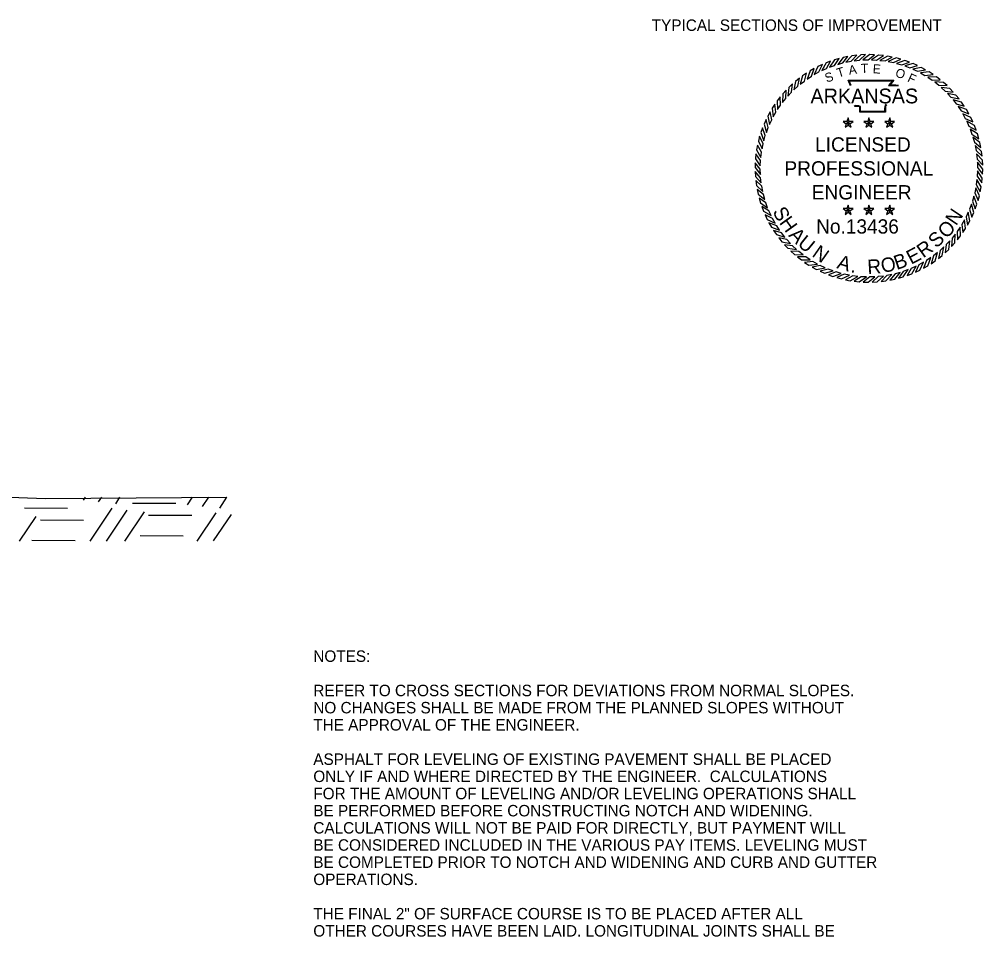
# Model space of a CAD drawing. Extents: x 1001270 to 1003428, y 1840152 to 1842912.
# Drawn here: x 1001378 to 1001428.5, y 1841874.5 to 1841922.6 of the extents above; entities that cross this region are included whole.
import ezdxf

# ---------------------------------------------------------------- set-up
doc = ezdxf.new("R2010")
doc.units = 0
for name, color, linetype in [('1', 7, 'Continuous'), ('19', 7, 'Continuous'), ('G-ANNO-SYMB', 7, 'Continuous')]:
    doc.layers.add(name, color=color, linetype=linetype)

msp = doc.modelspace()

# ---------------------------------------------------------------- linework, layer by layer
at = {"layer": '19'}
for p, q in [((1001381.353, 1841897.43), (1001381.458, 1841897.58)), ((1001382.147, 1841897.338), (1001382.313, 1841897.583)), ((1001383.043, 1841897.246), (1001383.268, 1841897.585)), ((1001383.93, 1841897.275), (1001386.191, 1841897.264)), ((1001386.807, 1841897.19), (1001387.068, 1841897.586)), ((1001387.601, 1841897.099), (1001387.933, 1841897.587)), ((1001388.497, 1841897.006), (1001388.877, 1841897.581)), ((1001378.256, 1841897.035), (1001380.515, 1841897.014)), ((1001381.705, 1841895.283), (1001382.857, 1841897.004)), ((1001382.559, 1841895.285), (1001383.652, 1841896.912)), ((1001383.515, 1841895.287), (1001384.547, 1841896.82)), ((1001387.315, 1841895.288), (1001388.311, 1841896.764)), ((1001378.005, 1841895.281), (1001378.871, 1841896.57)), ((1001379.096, 1841896.406), (1001381.355, 1841896.384)), ((1001384.76, 1841896.647), (1001387.031, 1841896.635)), ((1001388.169, 1841895.291), (1001389.106, 1841896.672)), ((1001378.643, 1841895.326), (1001380.914, 1841895.314)), ((1001384.318, 1841895.577), (1001386.578, 1841895.555))]:
    msp.add_line(p, q, dxfattribs=at)
msp.add_lwpolyline([(1001327.269, 1841900.974), (1001330.395, 1841898.879), (1001332.076, 1841898.667), (1001335.018, 1841898.583), (1001337.723, 1841898.752), (1001349.491, 1841899.028), (1001361.502, 1841898.688), (1001365.691, 1841898.151), (1001370.572, 1841897.903), (1001374.658, 1841897.69), (1001379.373, 1841897.521), (1001388.877, 1841897.581)], dxfattribs=at)
at = {"layer": 'G-ANNO-SYMB'}
for points in [[(1001420.96, 1841920.581), (1001420.714, 1841920.509), (1001420.458, 1841920.13), (1001420.719, 1841920.224)], [(1001421.416, 1841920.685), (1001421.165, 1841920.633), (1001420.881, 1841920.275), (1001421.148, 1841920.348)], [(1001421.88, 1841920.754), (1001421.625, 1841920.721), (1001421.314, 1841920.386), (1001421.586, 1841920.438)], [(1001422.347, 1841920.786), (1001422.091, 1841920.773), (1001421.754, 1841920.464), (1001422.029, 1841920.494)], [(1001422.816, 1841920.781), (1001422.559, 1841920.788), (1001422.199, 1841920.506), (1001422.476, 1841920.515)], [(1001423.282, 1841920.739), (1001423.027, 1841920.766), (1001422.646, 1841920.514), (1001422.923, 1841920.501)], [(1001423.744, 1841920.661), (1001423.492, 1841920.708), (1001423.092, 1841920.486), (1001423.367, 1841920.452)], [(1001424.198, 1841920.546), (1001423.951, 1841920.613), (1001423.535, 1841920.424), (1001423.806, 1841920.368)], [(1001424.642, 1841920.397), (1001424.401, 1841920.483), (1001423.971, 1841920.327), (1001424.237, 1841920.249)], [(1001419.658, 1841920.058), (1001419.436, 1841919.93), (1001419.276, 1841919.502), (1001419.507, 1841919.654)], [(1001420.078, 1841920.266), (1001419.846, 1841920.156), (1001419.653, 1841919.742), (1001419.896, 1841919.876)], [(1001420.513, 1841920.441), (1001420.273, 1841920.35), (1001420.048, 1841919.952), (1001420.3, 1841920.066)], [(1001425.073, 1841920.213), (1001424.839, 1841920.318), (1001424.398, 1841920.196), (1001424.658, 1841920.098)], [(1001425.488, 1841919.996), (1001425.263, 1841920.119), (1001424.814, 1841920.032), (1001425.065, 1841919.914)], [(1001418.874, 1841919.546), (1001418.675, 1841919.385), (1001418.584, 1841918.937), (1001418.789, 1841919.124)], [(1001419.256, 1841919.818), (1001419.045, 1841919.673), (1001418.919, 1841919.233), (1001419.138, 1841919.403)], [(1001425.885, 1841919.747), (1001425.67, 1841919.887), (1001425.216, 1841919.835), (1001425.457, 1841919.698)], [(1001426.261, 1841919.467), (1001426.058, 1841919.624), (1001425.601, 1841919.608), (1001425.83, 1841919.452)], [(1001418.515, 1841919.246), (1001418.329, 1841919.07), (1001418.273, 1841918.616), (1001418.462, 1841918.818)], [(1001426.614, 1841919.159), (1001426.424, 1841919.332), (1001425.967, 1841919.352), (1001426.183, 1841919.178)], [(1001426.942, 1841918.825), (1001426.765, 1841919.011), (1001426.312, 1841919.067), (1001426.514, 1841918.877)], [(1001417.872, 1841918.565), (1001417.716, 1841918.362), (1001417.732, 1841917.905), (1001417.887, 1841918.135)], [(1001418.18, 1841918.918), (1001418.008, 1841918.728), (1001417.988, 1841918.271), (1001418.161, 1841918.488)], [(1001427.242, 1841918.465), (1001427.081, 1841918.665), (1001426.633, 1841918.756), (1001426.82, 1841918.551)], [(1001417.593, 1841918.189), (1001417.453, 1841917.975), (1001417.504, 1841917.52), (1001417.642, 1841917.761)], [(1001427.513, 1841918.083), (1001427.368, 1841918.295), (1001426.929, 1841918.421), (1001427.099, 1841918.202)], [(1001427.754, 1841917.681), (1001427.626, 1841917.904), (1001427.198, 1841918.064), (1001427.35, 1841917.832)], [(1001417.344, 1841917.793), (1001417.221, 1841917.567), (1001417.308, 1841917.119), (1001417.426, 1841917.369)], [(1001421.427, 1841917.198), (1001421.488, 1841917.282), (1001421.427, 1841917.47), (1001421.366, 1841917.282)], [(1001422.518, 1841917.198), (1001422.579, 1841917.282), (1001422.518, 1841917.47), (1001422.456, 1841917.282)], [(1001423.609, 1841917.198), (1001423.67, 1841917.282), (1001423.609, 1841917.47), (1001423.547, 1841917.282)], [(1001427.962, 1841917.262), (1001427.852, 1841917.494), (1001427.438, 1841917.687), (1001427.571, 1841917.444)], [(1001416.943, 1841916.947), (1001416.857, 1841916.705), (1001417.013, 1841916.275), (1001417.09, 1841916.542)], [(1001417.127, 1841917.378), (1001417.022, 1841917.143), (1001417.144, 1841916.703), (1001417.242, 1841916.962)], [(1001421.427, 1841917.198), (1001421.366, 1841917.282), (1001421.167, 1841917.282), (1001421.328, 1841917.166)], [(1001421.427, 1841917.198), (1001421.328, 1841917.166), (1001421.266, 1841916.977), (1001421.427, 1841917.094)], [(1001421.427, 1841917.198), (1001421.526, 1841917.166), (1001421.686, 1841917.282), (1001421.488, 1841917.282)], [(1001421.427, 1841917.198), (1001421.427, 1841917.094), (1001421.587, 1841916.977), (1001421.526, 1841917.166)], [(1001422.518, 1841917.198), (1001422.456, 1841917.282), (1001422.258, 1841917.282), (1001422.419, 1841917.166)], [(1001422.518, 1841917.198), (1001422.419, 1841917.166), (1001422.357, 1841916.977), (1001422.518, 1841917.094)], [(1001422.518, 1841917.198), (1001422.617, 1841917.166), (1001422.777, 1841917.282), (1001422.579, 1841917.282)], [(1001422.518, 1841917.198), (1001422.518, 1841917.094), (1001422.678, 1841916.977), (1001422.617, 1841917.166)], [(1001423.609, 1841917.198), (1001423.547, 1841917.282), (1001423.349, 1841917.282), (1001423.51, 1841917.166)], [(1001423.609, 1841917.198), (1001423.51, 1841917.166), (1001423.448, 1841916.977), (1001423.609, 1841917.094)], [(1001423.609, 1841917.198), (1001423.708, 1841917.166), (1001423.868, 1841917.282), (1001423.67, 1841917.282)], [(1001423.609, 1841917.198), (1001423.609, 1841917.094), (1001423.769, 1841916.977), (1001423.708, 1841917.166)], [(1001428.137, 1841916.827), (1001428.045, 1841917.067), (1001427.647, 1841917.292), (1001427.761, 1841917.039)], [(1001416.793, 1841916.503), (1001416.726, 1841916.255), (1001416.916, 1841915.839), (1001416.972, 1841916.11)], [(1001428.277, 1841916.38), (1001428.204, 1841916.626), (1001427.825, 1841916.882), (1001427.919, 1841916.621)], [(1001428.381, 1841915.923), (1001428.328, 1841916.174), (1001427.97, 1841916.459), (1001428.044, 1841916.192)], [(1001416.679, 1841916.048), (1001416.632, 1841915.796), (1001416.854, 1841915.396), (1001416.888, 1841915.671)], [(1001428.449, 1841915.46), (1001428.417, 1841915.714), (1001428.082, 1841916.026), (1001428.134, 1841915.754)], [(1001416.601, 1841915.587), (1001416.574, 1841915.331), (1001416.826, 1841914.95), (1001416.839, 1841915.227)], [(1001428.481, 1841914.993), (1001428.468, 1841915.249), (1001428.159, 1841915.586), (1001428.19, 1841915.31)], [(1001416.559, 1841915.12), (1001416.552, 1841914.864), (1001416.833, 1841914.503), (1001416.825, 1841914.78)], [(1001428.476, 1841914.524), (1001428.483, 1841914.781), (1001428.202, 1841915.141), (1001428.211, 1841914.864)], [(1001416.554, 1841914.652), (1001416.567, 1841914.395), (1001416.876, 1841914.058), (1001416.845, 1841914.334)], [(1001428.434, 1841914.058), (1001428.462, 1841914.313), (1001428.209, 1841914.694), (1001428.196, 1841914.417)], [(1001416.586, 1841914.184), (1001416.619, 1841913.93), (1001416.953, 1841913.618), (1001416.901, 1841913.89)], [(1001428.356, 1841913.596), (1001428.404, 1841913.848), (1001428.182, 1841914.248), (1001428.147, 1841913.973)], [(1001416.654, 1841913.721), (1001416.707, 1841913.47), (1001417.065, 1841913.185), (1001416.992, 1841913.452)], [(1001428.242, 1841913.141), (1001428.309, 1841913.389), (1001428.119, 1841913.805), (1001428.063, 1841913.534)], [(1001416.759, 1841913.264), (1001416.831, 1841913.018), (1001417.21, 1841912.762), (1001417.116, 1841913.023)], [(1001421.427, 1841912.63), (1001421.488, 1841912.714), (1001421.427, 1841912.902), (1001421.366, 1841912.714)], [(1001422.518, 1841912.63), (1001422.579, 1841912.714), (1001422.518, 1841912.902), (1001422.456, 1841912.714)], [(1001423.609, 1841912.63), (1001423.67, 1841912.714), (1001423.609, 1841912.902), (1001423.547, 1841912.714)], [(1001427.909, 1841912.267), (1001428.013, 1841912.501), (1001427.891, 1841912.941), (1001427.793, 1841912.682)], [(1001428.092, 1841912.697), (1001428.179, 1841912.939), (1001428.022, 1841913.369), (1001427.945, 1841913.103)], [(1001416.899, 1841912.817), (1001416.99, 1841912.577), (1001417.388, 1841912.352), (1001417.274, 1841912.605)], [(1001417.073, 1841912.382), (1001417.183, 1841912.151), (1001417.598, 1841911.957), (1001417.464, 1841912.2)], [(1001421.427, 1841912.63), (1001421.366, 1841912.714), (1001421.167, 1841912.714), (1001421.328, 1841912.597)], [(1001421.427, 1841912.63), (1001421.328, 1841912.597), (1001421.266, 1841912.409), (1001421.427, 1841912.525)], [(1001421.427, 1841912.63), (1001421.526, 1841912.597), (1001421.686, 1841912.714), (1001421.488, 1841912.714)], [(1001421.427, 1841912.63), (1001421.427, 1841912.525), (1001421.587, 1841912.409), (1001421.526, 1841912.597)], [(1001422.518, 1841912.63), (1001422.456, 1841912.714), (1001422.258, 1841912.714), (1001422.419, 1841912.597)], [(1001422.518, 1841912.63), (1001422.419, 1841912.597), (1001422.357, 1841912.409), (1001422.518, 1841912.525)], [(1001422.518, 1841912.63), (1001422.617, 1841912.597), (1001422.777, 1841912.714), (1001422.579, 1841912.714)], [(1001422.518, 1841912.63), (1001422.518, 1841912.525), (1001422.678, 1841912.409), (1001422.617, 1841912.597)], [(1001423.609, 1841912.63), (1001423.547, 1841912.714), (1001423.349, 1841912.714), (1001423.51, 1841912.597)], [(1001423.609, 1841912.63), (1001423.51, 1841912.597), (1001423.448, 1841912.409), (1001423.609, 1841912.525)], [(1001423.609, 1841912.63), (1001423.708, 1841912.597), (1001423.868, 1841912.714), (1001423.67, 1841912.714)], [(1001423.609, 1841912.63), (1001423.609, 1841912.525), (1001423.769, 1841912.409), (1001423.708, 1841912.597)], [(1001427.691, 1841911.852), (1001427.814, 1841912.077), (1001427.727, 1841912.526), (1001427.609, 1841912.275)], [(1001417.282, 1841911.963), (1001417.409, 1841911.74), (1001417.838, 1841911.58), (1001417.685, 1841911.812)], [(1001427.442, 1841911.455), (1001427.583, 1841911.67), (1001427.531, 1841912.124), (1001427.394, 1841911.883)], [(1001417.522, 1841911.561), (1001417.667, 1841911.349), (1001418.106, 1841911.223), (1001417.936, 1841911.442)], [(1001426.855, 1841910.726), (1001427.027, 1841910.916), (1001427.047, 1841911.373), (1001426.874, 1841911.157)], [(1001427.163, 1841911.079), (1001427.32, 1841911.282), (1001427.304, 1841911.739), (1001427.148, 1841911.51)], [(1001417.793, 1841911.179), (1001417.954, 1841910.979), (1001418.402, 1841910.888), (1001418.216, 1841911.093)], [(1001426.52, 1841910.398), (1001426.707, 1841910.574), (1001426.763, 1841911.028), (1001426.573, 1841910.826)], [(1001418.094, 1841910.819), (1001418.27, 1841910.633), (1001418.724, 1841910.577), (1001418.522, 1841910.767)], [(1001418.421, 1841910.485), (1001418.612, 1841910.313), (1001419.069, 1841910.293), (1001418.852, 1841910.466)], [(1001425.779, 1841909.826), (1001425.991, 1841909.971), (1001426.117, 1841910.411), (1001425.898, 1841910.241)], [(1001426.161, 1841910.098), (1001426.361, 1841910.259), (1001426.452, 1841910.707), (1001426.247, 1841910.52)], [(1001418.774, 1841910.177), (1001418.978, 1841910.02), (1001419.435, 1841910.036), (1001419.205, 1841910.192)], [(1001419.15, 1841909.897), (1001419.365, 1841909.757), (1001419.82, 1841909.809), (1001419.579, 1841909.946)], [(1001424.957, 1841909.378), (1001425.189, 1841909.488), (1001425.382, 1841909.902), (1001425.14, 1841909.768)], [(1001425.377, 1841909.586), (1001425.599, 1841909.714), (1001425.76, 1841910.142), (1001425.528, 1841909.99)], [(1001419.547, 1841909.648), (1001419.772, 1841909.525), (1001420.221, 1841909.613), (1001419.97, 1841909.731)], [(1001419.962, 1841909.431), (1001420.196, 1841909.326), (1001420.637, 1841909.448), (1001420.378, 1841909.546)], [(1001420.393, 1841909.247), (1001420.635, 1841909.161), (1001421.064, 1841909.317), (1001420.798, 1841909.395)], [(1001423.619, 1841908.959), (1001423.87, 1841909.011), (1001424.155, 1841909.369), (1001423.887, 1841909.296)], [(1001424.076, 1841909.063), (1001424.322, 1841909.135), (1001424.577, 1841909.515), (1001424.317, 1841909.421)], [(1001424.523, 1841909.203), (1001424.762, 1841909.295), (1001424.988, 1841909.692), (1001424.735, 1841909.578)], [(1001420.837, 1841909.098), (1001421.085, 1841909.031), (1001421.501, 1841909.22), (1001421.229, 1841909.277)], [(1001421.291, 1841908.984), (1001421.543, 1841908.936), (1001421.943, 1841909.158), (1001421.668, 1841909.193)], [(1001421.753, 1841908.905), (1001422.008, 1841908.878), (1001422.39, 1841909.13), (1001422.113, 1841909.143)], [(1001422.22, 1841908.864), (1001422.476, 1841908.856), (1001422.837, 1841909.138), (1001422.56, 1841909.129)], [(1001422.688, 1841908.859), (1001422.944, 1841908.871), (1001423.282, 1841909.18), (1001423.006, 1841909.15)], [(1001423.156, 1841908.89), (1001423.41, 1841908.923), (1001423.722, 1841909.258), (1001423.45, 1841909.206)]]:
    msp.add_lwpolyline(points, close=True, dxfattribs=at)
for points in [[(1001421.562, 1841919.152), (1001421.423, 1841919.453), (1001423.829, 1841919.455), (1001423.628, 1841919.202), (1001423.792, 1841919.204), (1001423.928, 1841919.206), (1001424.065, 1841919.191)], [(1001421.596, 1841919.168), (1001421.482, 1841919.415), (1001423.75, 1841919.416), (1001423.548, 1841919.163), (1001423.792, 1841919.166), (1001423.926, 1841919.168), (1001424.06, 1841919.153)], [(1001423.45, 1841918.144), (1001423.409, 1841918.11), (1001423.395, 1841918.06), (1001423.382, 1841917.936), (1001423.382, 1841917.769), (1001422.038, 1841917.769), (1001422.038, 1841917.994), (1001422.038, 1841918.044), (1001421.984, 1841918.06), (1001421.793, 1841918.06), (1001421.759, 1841918.112)], [(1001423.426, 1841918.173), (1001423.375, 1841918.132), (1001423.358, 1841918.067), (1001423.344, 1841917.938), (1001423.344, 1841917.807), (1001422.077, 1841917.807), (1001422.077, 1841917.994), (1001422.077, 1841918.072), (1001421.99, 1841918.098), (1001421.813, 1841918.098), (1001421.791, 1841918.133)]]:
    msp.add_lwpolyline(points, dxfattribs=at)

# ---------------------------------------------------------------- texts
at = {"layer": '1'}
msp.add_text('TYPICAL SECTIONS OF IMPROVEMENT', height=0.6, dxfattribs=at).set_placement((1001411.138, 1841922.03))
at = {"layer": '19'}
for s, p in [('NOTES:', (1001393.401, 1841888.953)), ('REFER TO CROSS SECTIONS FOR DEVIATIONS FROM NORMAL SLOPES.', (1001393.401, 1841887.153)), ('NO CHANGES SHALL BE MADE FROM THE PLANNED SLOPES WITHOUT', (1001393.401, 1841886.253)), ('THE APPROVAL OF THE ENGINEER.', (1001393.401, 1841885.353)), ('ASPHALT FOR LEVELING OF EXISTING PAVEMENT SHALL BE PLACED', (1001393.401, 1841883.553)), ('ONLY IF AND WHERE DIRECTED BY THE ENGINEER.  CALCULATIONS', (1001393.401, 1841882.653)), ('FOR THE AMOUNT OF LEVELING AND/OR LEVELING OPERATIONS SHALL', (1001393.401, 1841881.753)), ('BE PERFORMED BEFORE CONSTRUCTING NOTCH AND WIDENING.', (1001393.401, 1841880.853)), ('CALCULATIONS WILL NOT BE PAID FOR DIRECTLY, BUT PAYMENT WILL', (1001393.401, 1841879.953)), ('BE CONSIDERED INCLUDED IN THE VARIOUS PAY ITEMS. LEVELING MUST ', (1001393.401, 1841879.053)), ('BE COMPLETED PRIOR TO NOTCH AND WIDENING AND CURB AND GUTTER', (1001393.401, 1841878.153)), ('OPERATIONS. ', (1001393.401, 1841877.253)), ('THE FINAL 2" OF SURFACE COURSE IS TO BE PLACED AFTER ALL', (1001393.401, 1841875.453)), ('OTHER COURSES HAVE BEEN LAID. LONGITUDINAL JOINTS SHALL BE', (1001393.401, 1841874.553))]:
    msp.add_text(s, height=0.6, dxfattribs=at).set_placement(p)
at = {"layer": 'G-ANNO-SYMB'}
for s, height, rotation, p in [('T', 0.475, 16.9015, (1001420.912, 1841919.581)), ('A', 0.475, 8.6788, (1001421.489, 1841919.731)), ('T', 0.475, 1.4789, (1001422.102, 1841919.826)), ('E', 0.475, 356.672, (1001422.709, 1841919.811)), ('O', 0.475, 341.2218, (1001423.862, 1841919.649)), ('S', 0.475, 19.7726, (1001420.309, 1841919.31)), ('F', 0.475, 335.3628, (1001424.501, 1841919.398)), ('ARKANSAS', 0.7747, 360, (1001419.456, 1841918.23)), ('LICENSED', 0.75, 360, (1001419.696, 1841915.701)), ('PROFESSIONAL', 0.75, 360, (1001418.089, 1841914.447)), ('ENGINEER', 0.75, 360, (1001419.518, 1841913.193)), ('S', 0.75, 298.1636, (1001417.45, 1841912.562)), ('N', 0.75, 56.1007, (1001427.092, 1841911.779)), ('H', 0.75, 305.619, (1001417.792, 1841911.975)), ('No.13436', 0.747, 360, (1001419.754, 1841911.405)), ('O', 0.75, 44.7757, (1001426.571, 1841911.103)), ('A', 0.75, 313.4472, (1001418.268, 1841911.29)), ('S', 0.75, 43.4878, (1001426.055, 1841910.606)), ('U', 0.75, 320.9026, (1001418.735, 1841910.801)), ('R', 0.75, 35.6597, (1001425.366, 1841910.096)), ('N', 0.75, 324.9326, (1001419.491, 1841910.242)), ('B', 0.75, 18.885, (1001423.974, 1841909.493)), ('E', 0.75, 27.8315, (1001424.732, 1841909.764)), ('A', 0.75, 343.0991, (1001420.799, 1841909.599)), ('R', 0.75, 3.2287, (1001422.455, 1841909.285)), ('O', 0.75, 11.4296, (1001423.223, 1841909.334)), ('.', 0.75, 351.3, (1001421.536, 1841909.38))]:
    msp.add_text(s, height=height, rotation=rotation, dxfattribs=at).set_placement(p)

doc.saveas('drawing.dxf')
